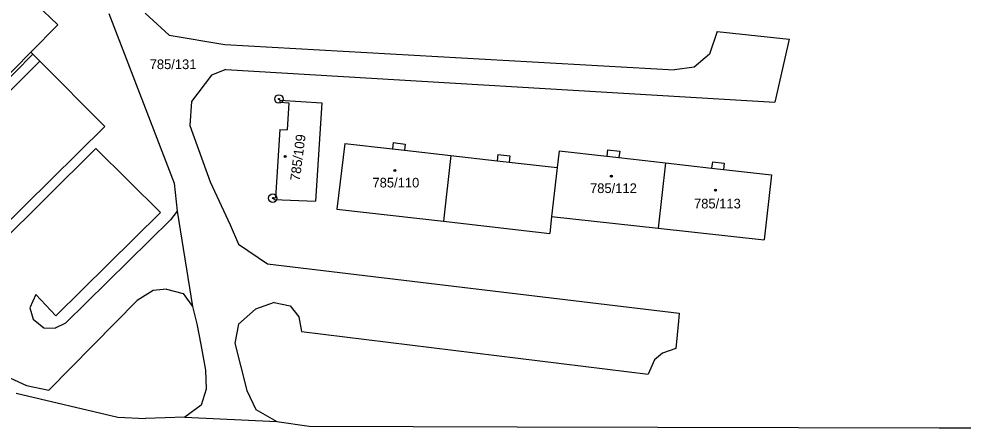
# Model space of a CAD drawing. Extents: x -593183 to -588034, y -1130415 to -1124994.
# Drawn here: x -591769.2 to -591603.3, y -1128824.3 to -1128752.4 of the extents above; entities that cross this region are included whole.
import ezdxf

# ---------------------------------------------------------------- set-up
doc = ezdxf.new("R2010")
doc.units = 0
for name, color, linetype in [('Vrstva 1', 7, 'Continuous'), ('Vrstva 18', 7, 'Continuous'), ('Vrstva 19', 7, 'Continuous'), ('Vrstva 24', 7, 'Continuous'), ('Vrstva 25', 7, 'Continuous'), ('Vrstva 4', 7, 'Continuous')]:
    doc.layers.add(name, color=color, linetype=linetype)

msp = doc.modelspace()

# ---------------------------------------------------------------- linework, layer by layer
at = {"layer": 'Vrstva 1'}
for p, q in [((-591753.37, -1128751.49), (-591741.87, -1128781.26)), ((-591746.97, -1128751.41), (-591742.78, -1128755.28)), ((-591742.78, -1128755.28), (-591732.98, -1128756.95)), ((-591646.51, -1128754.63), (-591647.85, -1128758.63)), ((-591646.51, -1128754.63), (-591633.87, -1128756.01)), ((-591732.98, -1128756.95), (-591654, -1128761.38)), ((-591633.87, -1128756.01), (-591636.38, -1128767.06)), ((-591647.85, -1128758.63), (-591650.56, -1128760.88)), ((-591732.82, -1128761.3), (-591735.35, -1128762.31)), ((-591732.82, -1128761.3), (-591636.38, -1128767.06)), ((-591650.56, -1128760.88), (-591654, -1128761.38)), ((-591735.35, -1128762.31), (-591738.85, -1128766.94)), ((-591738.85, -1128766.94), (-591739.15, -1128771.14)), ((-591723.32, -1128766.71), (-591723.34, -1128767.06)), ((-591723.34, -1128767.06), (-591721.74, -1128767.16)), ((-591723.32, -1128766.71), (-591715.97, -1128767.16)), ((-591721.74, -1128767.16), (-591722.03, -1128771.91)), ((-591715.97, -1128767.16), (-591717.08, -1128784.46)), ((-591739.15, -1128771.14), (-591735.58, -1128781.03)), ((-591723.33, -1128771.84), (-591724.07, -1128783.84)), ((-591723.33, -1128771.84), (-591722.03, -1128771.91)), ((-591711.94, -1128774.31), (-591713.31, -1128785.84)), ((-591711.94, -1128774.31), (-591703.56, -1128775.26)), ((-591703.43, -1128774.17), (-591703.56, -1128775.26)), ((-591703.43, -1128774.17), (-591701.3, -1128774.41)), ((-591701.3, -1128774.41), (-591701.42, -1128775.51)), ((-591701.42, -1128775.51), (-591693.28, -1128776.44)), ((-591665.77, -1128775.41), (-591665.9, -1128776.54)), ((-591665.77, -1128775.41), (-591663.64, -1128775.66)), ((-591693.28, -1128776.44), (-591685.16, -1128777.36)), ((-591685.03, -1128776.27), (-591685.16, -1128777.36)), ((-591685.03, -1128776.27), (-591682.94, -1128776.51)), ((-591682.94, -1128776.51), (-591683.06, -1128777.6)), ((-591674.28, -1128775.58), (-591674.62, -1128778.56)), ((-591674.28, -1128775.58), (-591665.9, -1128776.54)), ((-591663.64, -1128775.66), (-591663.77, -1128776.78)), ((-591663.77, -1128776.78), (-591655.61, -1128777.71)), ((-591683.06, -1128777.6), (-591674.62, -1128778.56)), ((-591674.62, -1128778.56), (-591675.59, -1128787.12)), ((-591655.61, -1128777.71), (-591656.91, -1128789.19)), ((-591655.61, -1128777.71), (-591647.5, -1128778.63)), ((-591647.37, -1128777.51), (-591647.5, -1128778.63)), ((-591647.37, -1128777.51), (-591645.27, -1128777.75)), ((-591645.27, -1128777.75), (-591645.4, -1128778.87)), ((-591645.4, -1128778.87), (-591636.96, -1128779.83)), ((-591636.96, -1128779.83), (-591638.28, -1128791.25)), ((-591741.87, -1128781.26), (-591741.38, -1128786.19)), ((-591735.58, -1128781.03), (-591732.07, -1128788.59)), ((-591724.37, -1128783.82), (-591724.39, -1128784.17)), ((-591724.37, -1128783.82), (-591724.07, -1128783.84)), ((-591724.39, -1128784.17), (-591717.08, -1128784.46)), ((-591741.38, -1128786.19), (-591738.65, -1128802.92)), ((-591713.31, -1128785.84), (-591694.61, -1128787.97)), ((-591675.59, -1128787.12), (-591675.92, -1128790.1)), ((-591675.59, -1128787.12), (-591656.91, -1128789.19)), ((-591732.07, -1128788.59), (-591730.57, -1128791.97)), ((-591694.61, -1128787.97), (-591675.92, -1128790.1)), ((-591656.91, -1128789.19), (-591638.28, -1128791.25)), ((-591730.57, -1128791.97), (-591725.5, -1128795.47)), ((-591725.5, -1128795.47), (-591653.17, -1128804.14)), ((-591738.65, -1128802.92), (-591737.91, -1128805.98)), ((-591727.63, -1128803.41), (-591730.61, -1128806.07)), ((-591724.32, -1128802.25), (-591727.63, -1128803.41)), ((-591724.32, -1128802.25), (-591721.53, -1128802.84)), ((-591721.53, -1128802.84), (-591719.99, -1128804.75)), ((-591719.99, -1128804.75), (-591719.54, -1128807.36)), ((-591653.17, -1128804.14), (-591653.31, -1128805.54)), ((-591737.91, -1128805.98), (-591737.19, -1128809.63)), ((-591730.61, -1128806.07), (-591731.24, -1128809.37)), ((-591653.31, -1128805.54), (-591653.81, -1128810.33)), ((-591719.54, -1128807.36), (-591658.65, -1128814.81)), ((-591737.19, -1128809.63), (-591736.37, -1128814.11)), ((-591731.24, -1128809.37), (-591729.1, -1128817.72)), ((-591653.81, -1128810.33), (-591656.11, -1128811.14)), ((-591656.11, -1128811.14), (-591657.52, -1128812.29)), ((-591657.52, -1128812.29), (-591658.65, -1128814.81)), ((-591736.37, -1128814.11), (-591736.29, -1128817.47)), ((-591769.62, -1128818.17), (-591751.77, -1128822.4)), ((-591736.29, -1128817.47), (-591737.15, -1128820.28)), ((-591729.1, -1128817.72), (-591727.55, -1128821.02)), ((-591737.15, -1128820.28), (-591740.04, -1128822.36)), ((-591727.55, -1128821.02), (-591723.85, -1128823.14)), ((-591751.77, -1128822.4), (-591746.9, -1128822.62)), ((-591740.04, -1128822.36), (-591746.9, -1128822.62)), ((-591740.04, -1128822.36), (-591723.85, -1128823.14)), ((-591723.85, -1128823.14), (-591718.19, -1128823.97)), ((-591718.19, -1128823.97), (-591681.64, -1128824.1)), ((-591681.64, -1128824.1), (-591607.53, -1128824.24)), ((-591607.53, -1128824.24), (-591559.46, -1128824.31))]:
    msp.add_line(p, q, dxfattribs=at)
at = {"layer": 'Vrstva 24'}
for centre, radius in [((-591723.48, -1128766.5), 0.75), ((-591723.48, -1128766.5), 0.0903), ((-591724.58, -1128783.91), 0.75), ((-591724.58, -1128783.91), 0.0903)]:
    msp.add_circle(centre, radius, dxfattribs=at)
at = {"layer": 'Vrstva 25'}
for centre, radius in [((-591722.4, -1128776.61), 0.175), ((-591722.4, -1128776.61), 0.15), ((-591703.14, -1128779.08), 0.175), ((-591703.14, -1128779.08), 0.15), ((-591665.11, -1128780.06), 0.175), ((-591665.11, -1128780.06), 0.15), ((-591646.82, -1128782.51), 0.175), ((-591646.82, -1128782.51), 0.15)]:
    msp.add_circle(centre, radius, dxfattribs=at)
at = {"layer": 'Vrstva 4'}
for p, q in [((-591766.12, -1128749.86), (-591762.34, -1128753.46)), ((-591762.34, -1128753.46), (-591767.08, -1128758.27)), ((-591767.08, -1128758.27), (-591796.41, -1128788.04)), ((-591766.71, -1128758.64), (-591795.96, -1128788.3)), ((-591767.08, -1128758.27), (-591766.71, -1128758.64)), ((-591766.71, -1128758.64), (-591765.47, -1128759.88)), ((-591765.47, -1128759.88), (-591795.19, -1128789.24)), ((-591765.47, -1128759.88), (-591754.09, -1128771.31)), ((-591754.09, -1128771.31), (-591780.31, -1128797.24)), ((-591755.67, -1128775.17), (-591779.07, -1128798.41)), ((-591755.67, -1128775.17), (-591744.27, -1128786.41)), ((-591703.56, -1128775.26), (-591701.42, -1128775.51)), ((-591693.28, -1128776.44), (-591694.61, -1128787.97)), ((-591665.9, -1128776.54), (-591663.77, -1128776.78)), ((-591685.16, -1128777.36), (-591683.06, -1128777.6)), ((-591647.5, -1128778.63), (-591645.4, -1128778.87)), ((-591744.27, -1128786.41), (-591762.65, -1128804.58)), ((-591741.38, -1128786.19), (-591742.54, -1128787.74)), ((-591742.54, -1128787.74), (-591760.99, -1128805.87)), ((-591745.57, -1128800.11), (-591748.37, -1128801.92)), ((-591743.25, -1128799.91), (-591745.57, -1128800.11)), ((-591743.25, -1128799.91), (-591740.33, -1128800.67)), ((-591766.2, -1128800.86), (-591767.23, -1128803.16)), ((-591766.2, -1128800.86), (-591762.65, -1128804.58)), ((-591748.37, -1128801.92), (-591763.9, -1128817.66)), ((-591740.33, -1128800.67), (-591738.65, -1128802.92)), ((-591767.23, -1128803.16), (-591766.65, -1128805.2)), ((-591766.65, -1128805.2), (-591764.78, -1128806.72)), ((-591764.78, -1128806.72), (-591762.78, -1128806.77)), ((-591760.99, -1128805.87), (-591762.78, -1128806.77)), ((-591778.3, -1128812.05), (-591767.83, -1128816.82)), ((-591767.83, -1128816.82), (-591763.9, -1128817.66))]:
    msp.add_line(p, q, dxfattribs=at)

# ---------------------------------------------------------------- texts
at = {"layer": 'Vrstva 18'}
msp.add_text('785/131', height=1.7, dxfattribs=at).set_placement((-591746.19, -1128761.25))
at = {"layer": 'Vrstva 19'}
msp.add_text('785/109', height=1.7, rotation=82.6017, dxfattribs=at).set_placement((-591719.84, -1128780.97))
for s, p in [('785/110', (-591707.06, -1128782.04)), ('785/112', (-591668.85, -1128783.02)), ('785/113', (-591650.59, -1128785.72))]:
    msp.add_text(s, height=1.7, dxfattribs=at).set_placement(p)

doc.saveas('drawing.dxf')
